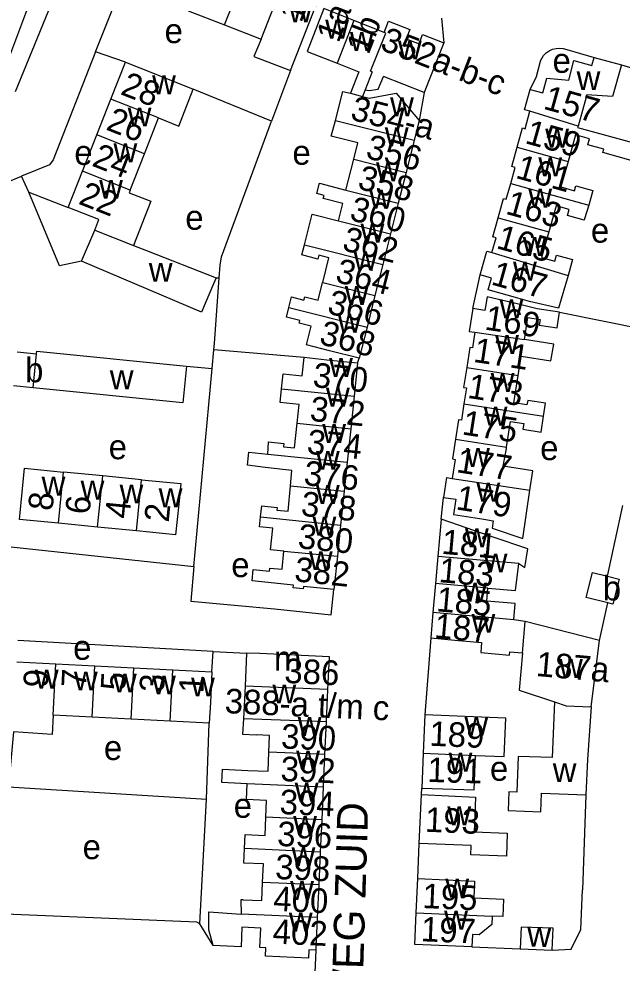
# Model space of a CAD drawing. Extents: x 159294 to 161936, y 384538 to 386517.
# Drawn here: x 161595.4 to 161693.5, y 384947.5 to 385101 of the extents above; entities that cross this region are included whole.
import ezdxf

# ---------------------------------------------------------------- set-up
doc = ezdxf.new("R2010")
doc.units = 0
for name, color, linetype in [('BLT_Basislijn', 7, 'Continuous'), ('BLT_Bebouwing', 7, 'Continuous'), ('BLT_Centroide', 7, 'Continuous'), ('BLT_Huisnummer', 7, 'Continuous'), ('BLT_Huisnummer_ tussenligend', 7, 'Continuous'), ('BLT_Huisnummer_reeks', 7, 'Continuous'), ('BLT_Onderverdeling_panden', 7, 'Continuous'), ('BLT_Straatnaam', 7, 'Continuous')]:
    doc.layers.add(name, color=color, linetype=linetype)

msp = doc.modelspace()

# ---------------------------------------------------------------- linework, layer by layer
at = {"layer": 'BLT_Basislijn'}
for p, q in [((161606.54, 385128.83), (161593.03, 385092.78)), ((161609.02, 385124.01), (161594.73, 385089.12)), ((161664.09, 385101.11), (161664.48, 385097.1)), ((161612.68, 385093.93), (161607.82, 385095.65)), ((161693.35, 385093.5), (161707.16, 385089.51)), ((161639.51, 385092.59), (161636.46, 385084.36)), ((161636.46, 385084.36), (161623.72, 385089.58)), ((161661.29, 385089.03), (161660.46, 385084.47)), ((161590.79, 385073.39), (161595.8, 385075.4)), ((161596.95, 385072.83), (161595.8, 385075.4)), ((161596.95, 385072.83), (161603.38, 385070.32)), ((161627.43, 385058.91), (161627.95, 385058.9)), ((161669.17, 385053.88), (161670.37, 385059.37)), ((161683.27, 385053.29), (161699.35, 385050.07)), ((161626.78, 385044.14), (161627.06, 385047.21)), ((161641.75, 385045.92), (161627.06, 385047.21)), ((161650.43, 385045.01), (161650.69, 385045.82)), ((161622.62, 385044.55), (161626.78, 385044.14)), ((161623.83, 385011.97), (161626.78, 385044.14)), ((161664.03, 385019.63), (161664.4, 385023.2)), ((161691.08, 385010.39), (161693.57, 385021.89)), ((161689.79, 384999.91), (161691.14, 385006.05)), ((161626.93, 384998.15), (161595.16, 384999.94)), ((161662.35, 385000.35), (161661.37, 384987.85)), ((161626.74, 384994.85), (161626.93, 384998.15)), ((161626.93, 384998.15), (161632.38, 384997.89)), ((161625.84, 384974.15), (161626.32, 384986.49)), ((161660.82, 384974.88), (161660.86, 384975.91)), ((161687.56, 384974.83), (161687.04, 384959.42)), ((161624.8, 384953.86), (161625.84, 384974.15)), ((161660.22, 384961.21), (161660.48, 384966.95)), ((161686.77, 384952.95), (161687.04, 384959.42)), ((161669.03, 384950.12), (161676.9, 384949.79))]:
    msp.add_line(p, q, dxfattribs=at)
for points in [[(161607.82, 385095.65), (161617.01, 385118.7), (161617.59, 385119.41)], [(161678.49, 385089.53), (161679.54, 385091.65), (161680.16, 385094.12), (161680.23, 385094.3), (161680.7, 385095.05), (161681.12, 385095.47), (161681.6, 385095.8), (161682.14, 385096.05), (161682.71, 385096.19), (161683.3, 385096.23), (161683.88, 385096.17), (161684.45, 385096), (161688.92, 385094.72)], [(161607.82, 385095.65), (161600.94, 385078.09), (161600.35, 385077.24), (161595.8, 385075.4)], [(161627.95, 385058.9), (161628.11, 385060.95), (161628.32, 385062.32), (161636.46, 385084.36)], [(161605.53, 385061.58), (161601.94, 385060.86), (161596.95, 385072.83)], [(161627.06, 385047.21), (161627.15, 385048.23), (161627.95, 385058.9)], [(161542.07, 385001.83), (161587.96, 385015.81), (161623.83, 385011.97)], [(161623.83, 385011.97), (161623.33, 385006.35), (161636.91, 385005.08), (161646.16, 385004.13), (161646.59, 385008.21)], [(161594.48, 384985.06), (161593.64, 384976.14), (161625.84, 384974.15)], [(161624.8, 384953.86), (161624.29, 384954.15), (161582.79, 384955.87)], [(161626.97, 384950.35), (161624.8, 384953.86)], [(161682.1, 384949.57), (161685.18, 384949.74), (161686.77, 384952.95)], [(161624.27, 384897.55), (161625.92, 384936.78), (161643.13, 384936.33), (161643.7, 384949.6)]]:
    msp.add_lwpolyline(points, dxfattribs=at)
at = {"layer": 'BLT_Bebouwing'}
for p, q in [((161622.88, 385102.32), (161628.82, 385100.01)), ((161639.51, 385092.59), (161643.64, 385103.13)), ((161654.75, 385098.8), (161649.84, 385100.73)), ((161628.82, 385100.01), (161634.76, 385097.71)), ((161664.48, 385097.1), (161661.29, 385089.03)), ((161610.32, 385087.95), (161612.68, 385093.93)), ((161661.29, 385089.03), (161654.65, 385091.65)), ((161651.66, 385089.46), (161651.25, 385088.39)), ((161677.57, 385086.22), (161678.49, 385089.53)), ((161608.03, 385082.12), (161610.32, 385087.95)), ((161678.47, 385085.97), (161677.57, 385086.22)), ((161615.77, 385079.07), (161618.07, 385084.9)), ((161660.46, 385084.47), (161659.65, 385081.27)), ((161605.7, 385076.22), (161608.03, 385082.12)), ((161659.65, 385081.27), (161658.33, 385076.04)), ((161613.45, 385073.17), (161615.77, 385079.07)), ((161603.38, 385070.32), (161605.7, 385076.22)), ((161658.33, 385076.04), (161657.06, 385071.02)), ((161657.06, 385071.02), (161655.8, 385066.04)), ((161643.04, 385069.26), (161647.31, 385068.18)), ((161605.53, 385061.58), (161607.68, 385066.64)), ((161655.8, 385066.04), (161654.54, 385061.05)), ((161654.54, 385061.05), (161653.27, 385056.01)), ((161653.27, 385056.01), (161651.97, 385050.87)), ((161651.97, 385050.87), (161650.69, 385045.82)), ((161595.05, 385046.85), (161598.22, 385046.53)), ((161650.43, 385045.01), (161649.87, 385039.65)), ((161597.67, 385041), (161594.5, 385041.31)), ((161649.87, 385039.65), (161649.32, 385034.33)), ((161649.32, 385034.33), (161648.75, 385028.9)), ((161648.75, 385028.9), (161648.26, 385024.19)), ((161608.98, 385026.68), (161602.63, 385027.31)), ((161615.32, 385026.05), (161608.98, 385026.68)), ((161664.9, 385026.43), (161664.4, 385023.2)), ((161664.9, 385026.43), (161665.83, 385026.28)), ((161648.26, 385024.19), (161647.68, 385018.68)), ((161608.15, 385018.37), (161601.81, 385019)), ((161664.03, 385019.63), (161663.5, 385013.6)), ((161614.5, 385017.74), (161608.15, 385018.37)), ((161647.68, 385018.68), (161647.16, 385013.63)), ((161647.16, 385013.63), (161646.59, 385008.21)), ((161663.5, 385013.6), (161663.11, 385009.18)), ((161687.64, 385006.94), (161688.67, 385011)), ((161663.11, 385009.18), (161662.69, 385004.46)), ((161691.14, 385006.05), (161687.64, 385006.94)), ((161662.69, 385004.46), (161662.35, 385000.35)), ((161677.68, 385003.03), (161675.84, 385003.3)), ((161689.79, 384999.91), (161677.68, 385003.03)), ((161688.4, 384989.13), (161689.79, 384999.91)), ((161632.38, 384997.89), (161632.14, 384992.48)), ((161634.52, 384997.8), (161632.38, 384997.89)), ((161677.24, 384997.93), (161676.7, 384991.83)), ((161595, 384996.48), (161601.35, 384996.15)), ((161601.35, 384996.15), (161607.7, 384995.83)), ((161607.7, 384995.83), (161614.05, 384995.5)), ((161614.05, 384995.5), (161620.4, 384995.18)), ((161620.4, 384995.18), (161626.74, 384994.85)), ((161632.14, 384992.48), (161631.9, 384987.21)), ((161645.37, 384986.69), (161645.61, 384991.99)), ((161676.7, 384991.83), (161682.44, 384989.96)), ((161607.27, 384987.47), (161600.92, 384987.79)), ((161613.62, 384987.14), (161607.27, 384987.47)), ((161619.97, 384986.82), (161613.62, 384987.14)), ((161626.32, 384986.49), (161619.97, 384986.82)), ((161661.37, 384987.85), (161661.1, 384981.62)), ((161645.13, 384981.39), (161645.37, 384986.69)), ((161644.9, 384976.09), (161645.13, 384981.39)), ((161661.1, 384981.62), (161660.86, 384975.91)), ((161644.66, 384970.8), (161644.9, 384976.09)), ((161660.48, 384966.95), (161660.82, 384974.88)), ((161644.42, 384965.5), (161644.66, 384970.8)), ((161644.18, 384960.2), (161644.42, 384965.5)), ((161659.99, 384955.66), (161660.22, 384961.21)), ((161643.94, 384954.9), (161644.18, 384960.2)), ((161643.7, 384949.6), (161643.94, 384954.9))]:
    msp.add_line(p, q, dxfattribs=at)
for points in [[(161649.84, 385100.73), (161644.94, 385102.67), (161642.24, 385095.7), (161647.1, 385093.79)], [(161654.75, 385098.8), (161655.48, 385100.63), (161658.95, 385099.27), (161658.35, 385097.75), (161660.44, 385096.93), (161661.01, 385098.46), (161664.48, 385097.1)], [(161634.76, 385097.71), (161633.58, 385094.89), (161639.51, 385092.59)], [(161678.49, 385089.53), (161680.56, 385088.95), (161681.22, 385091.34), (161684.77, 385091.03), (161685.63, 385094.2), (161688.56, 385093.4), (161688.92, 385094.72)], [(161688.92, 385094.72), (161693.35, 385093.5)], [(161612.68, 385093.93), (161617.33, 385092.1), (161623.72, 385089.58)], [(161647.1, 385093.79), (161650.65, 385092.4), (161649.26, 385088.89)], [(161693.35, 385093.5), (161691.92, 385088.38), (161687.7, 385088.64), (161686.29, 385083.57)], [(161651.66, 385089.46), (161652.34, 385089.35), (161653.8, 385089.58), (161654.65, 385091.65)], [(161618.07, 385084.9), (161621.35, 385083.56), (161623.72, 385089.58)], [(161646.82, 385084.49), (161648.03, 385089.21), (161649.26, 385088.89)], [(161651.25, 385088.39), (161652.34, 385088.11), (161656.69, 385088.93), (161660.46, 385084.47)], [(161676.37, 385080.13), (161677.24, 385083.26), (161677.68, 385083.14), (161678.47, 385085.97)], [(161649.81, 385078.19), (161650.5, 385080.82), (161646.15, 385081.92), (161646.82, 385084.49)], [(161686.29, 385083.57), (161686.23, 385083.35), (161697.56, 385080.22)], [(161697.43, 385077.26), (161690.3, 385079.25), (161690.46, 385079.8), (161687.86, 385080.53), (161688.13, 385081.51), (161685.89, 385082.13), (161684.68, 385077.81)], [(161675.34, 385074.25), (161676.06, 385076.84), (161675.5, 385076.99), (161676.37, 385080.13)], [(161648.54, 385073.17), (161649.81, 385078.19)], [(161684.68, 385077.81), (161683.52, 385073.66), (161685.69, 385073.05), (161685.91, 385073.86), (161688.7, 385073.08), (161688.04, 385070.71)], [(161647.31, 385068.18), (161648.02, 385070.98), (161644.86, 385071.78), (161644.99, 385072.28), (161643.81, 385072.58), (161644.23, 385074.26), (161648.54, 385073.17)], [(161673.31, 385068.67), (161674.18, 385071.78), (161674.62, 385071.66), (161675.34, 385074.25)], [(161613.45, 385073.17), (161613.28, 385072.73), (161616.8, 385071.35), (161613.97, 385064.16)], [(161607.68, 385066.64), (161608.35, 385068.36), (161603.38, 385070.32)], [(161688.04, 385070.71), (161687.36, 385068.46), (161687.3, 385068.27), (161684.57, 385069.03), (161684.85, 385070.02), (161682.71, 385070.61), (161681.53, 385066.38)], [(161641.78, 385064.27), (161643.04, 385069.26)], [(161672.29, 385063), (161672.96, 385065.42), (161672.44, 385065.56), (161673.31, 385068.67)], [(161681.53, 385066.38), (161680.36, 385062.18), (161682.52, 385061.58), (161682.8, 385062.6), (161685.38, 385061.88), (161684.68, 385059.25)], [(161613.97, 385064.16), (161616.13, 385063.31), (161627.43, 385058.91)], [(161644.76, 385058.16), (161645.77, 385062.16), (161644.14, 385062.57), (161643.99, 385061.94), (161641.36, 385062.61), (161641.78, 385064.27)], [(161670.37, 385059.37), (161671.45, 385063.23), (161672.29, 385063)], [(161627.43, 385058.91), (161626.99, 385057.89), (161625.04, 385053.29), (161605.53, 385061.58)], [(161684.68, 385059.25), (161683.14, 385053.98), (161678.42, 385055.07), (161676.52, 385055.6), (161671.7, 385056.94), (161672.24, 385058.86), (161670.37, 385059.37)], [(161639.25, 385054.09), (161639.68, 385055.79), (161641.72, 385055.27), (161641.86, 385055.81), (161644.02, 385055.26), (161644.75, 385058.16)], [(161683.27, 385053.29), (161679.67, 385053.85), (161676.37, 385054.65), (161671.51, 385055.82), (161671.16, 385053.57), (161669.17, 385053.88)], [(161650.69, 385045.82), (161645.85, 385047.05), (161642.15, 385047.98), (161642.91, 385051.02), (161640.96, 385051.51), (161641.07, 385051.95), (161638.85, 385052.52), (161639.25, 385054.09)], [(161669.17, 385053.88), (161668.6, 385050.19), (161669.52, 385050.05)], [(161677.56, 385048.84), (161678.11, 385052.42), (161680.12, 385052.11), (161679.98, 385051.19), (161682.88, 385050.74), (161683.27, 385053.29)], [(161669.52, 385050.05), (161669.12, 385047.49), (161668.7, 385047.55), (161668.19, 385044.32)], [(161676.55, 385043.02), (161677.03, 385046.14), (161681.88, 385045.39), (161682.34, 385048.1), (161677.56, 385048.84)], [(161598.22, 385046.53), (161598.26, 385046.96), (161622.62, 385044.55)], [(161638.07, 385040.86), (161638.35, 385043.3), (161641.44, 385042.98), (161641.75, 385045.92)], [(161650.43, 385045.01), (161645.46, 385045.53), (161641.75, 385045.92)], [(161622.62, 385044.55), (161622.03, 385038.58), (161597.67, 385041)], [(161668.19, 385044.32), (161667.69, 385041.08), (161668.15, 385041.01), (161667.74, 385038.38)], [(161680.68, 385036.38), (161681, 385038.51), (161678.11, 385038.96), (161677.99, 385038.23), (161675.86, 385038.56), (161676.55, 385043.02)], [(161640.62, 385035.24), (161640.94, 385038.28), (161637.82, 385038.61), (161638.07, 385040.86)], [(161667.74, 385038.38), (161667.33, 385035.75), (161666.84, 385035.83), (161666.35, 385032.64)], [(161674.67, 385031.35), (161675.32, 385035.55), (161677.46, 385035.22), (161677.32, 385034.28), (161680.28, 385033.82), (161680.68, 385036.38)], [(161635.82, 385030.25), (161635.96, 385032.22), (161638.44, 385031.96), (161638.38, 385031.42), (161640.2, 385031.23), (161640.62, 385035.24)], [(161666.35, 385032.64), (161665.85, 385029.45), (161666.31, 385029.38), (161665.83, 385026.28)], [(161678.47, 385024.35), (161678.95, 385027.54), (161674.11, 385028.29), (161674.64, 385031.13), (161674.67, 385031.35)], [(161639.51, 385025.1), (161639.77, 385027.56), (161635.42, 385028.08), (161632.52, 385028.43), (161632.75, 385030.55), (161635.82, 385030.25)], [(161601.81, 385019), (161595.46, 385019.62), (161595.95, 385024.6), (161596.28, 385027.93), (161602.63, 385027.31)], [(161615.32, 385026.05), (161621.67, 385025.43), (161621.34, 385022.09), (161620.85, 385017.12), (161614.5, 385017.74)], [(161634.66, 385020.04), (161634.86, 385021.82), (161637.34, 385021.56), (161637.3, 385021.13), (161639.16, 385020.94), (161639.51, 385025.1)], [(161664.4, 385023.2), (161666.41, 385022.89), (161666.03, 385020.41), (161670.97, 385019.64), (161672.48, 385019.41), (161672.3, 385018.22), (161677.3, 385016.51), (161678.47, 385024.35)], [(161638.46, 385014.43), (161636.27, 385014.65), (161636.63, 385018.18), (161634.47, 385018.41), (161634.66, 385020.04)], [(161676.66, 385012.44), (161677.62, 385011.79), (161678.12, 385014.83), (161672.32, 385016.81), (161664.03, 385019.63)], [(161646.59, 385008.21), (161641.65, 385008.73), (161641.61, 385008.32), (161639.98, 385008.49), (161640.03, 385008.92), (161633.29, 385009.62), (161633.48, 385011.5), (161636.12, 385011.22), (161636.17, 385011.71), (161638.15, 385011.51), (161638.46, 385014.43)], [(161671.64, 385008.43), (161676.12, 385008.04), (161676.66, 385012.44)], [(161688.67, 385011), (161691.08, 385010.39)], [(161691.08, 385010.39), (161692.99, 385009.91), (161691.96, 385005.84), (161691.14, 385006.05)], [(161675.84, 385003.3), (161676.07, 385005.92), (161671.45, 385006.32), (161671.64, 385008.43)], [(161662.35, 385000.35), (161666.27, 385000), (161670.61, 384999.62), (161670.46, 384997.96), (161675.14, 384997.54), (161675.19, 384998.11), (161677.24, 384997.93)], [(161645.61, 384991.99), (161645.85, 384997.29), (161634.52, 384997.8)], [(161626.74, 384994.85), (161626.49, 384989.86), (161626.32, 384986.49)], [(161682.44, 384989.96), (161682.09, 384980.91), (161676.54, 384981.07), (161676.32, 384975.29), (161675.04, 384975.33), (161674.92, 384972.3), (161680.24, 384972.09), (161680.36, 384975.13), (161687.56, 384974.83)], [(161688.4, 384989.13), (161687.82, 384980.61), (161687.56, 384974.83)], [(161600.92, 384987.79), (161600.74, 384984.67), (161594.48, 384985.06)], [(161631.9, 384987.21), (161631.73, 384984.71), (161633.93, 384984.61)], [(161674.53, 384987.29), (161661.37, 384987.85)], [(161669.64, 384981.25), (161674.26, 384981.05), (161674.53, 384987.29)], [(161636.01, 384981.8), (161636.13, 384984.51), (161633.93, 384984.61)], [(161632.49, 384976.65), (161628.38, 384976.83), (161628.48, 384979), (161632.59, 384978.82), (161635.87, 384978.67), (161636.01, 384981.8)], [(161660.86, 384975.91), (161669.39, 384975.65), (161669.64, 384981.25)], [(161635.52, 384971.21), (161635.64, 384973.93), (161632.38, 384974.07), (161632.49, 384976.65)], [(161660.82, 384974.88), (161669.61, 384974.46), (161669.42, 384968.83), (161674.79, 384968.61), (161674.63, 384964.85), (161668.85, 384965.1), (161668.91, 384966.59), (161660.48, 384966.95)], [(161632.03, 384966.1), (161632.13, 384968.38), (161635.39, 384968.23), (161635.52, 384971.21)], [(161634.98, 384960.61), (161635.12, 384963.61), (161631.92, 384963.75), (161632.03, 384966.1)], [(161660.22, 384961.21), (161669.44, 384960.82), (161669.32, 384958.11), (161674.17, 384957.9), (161674.05, 384955.06), (161672.33, 384955.13)], [(161631.82, 384957.78), (161634.85, 384957.64), (161634.98, 384960.61)], [(161631.82, 384957.78), (161631.47, 384957.79), (161631.49, 384955.46)], [(161626.97, 384950.35), (161626.26, 384952.88), (161626.22, 384955.8), (161631.49, 384955.46)], [(161669.03, 384950.12), (161659.77, 384950.52), (161659.99, 384955.66)], [(161672.33, 384955.13), (161672.27, 384953.77), (161670.2, 384952.07), (161669.12, 384952.11), (161669.03, 384950.12)], [(161634.56, 384950.01), (161634.7, 384953.16), (161631.59, 384953.3), (161631.48, 384950.15), (161626.97, 384950.35)], [(161682.25, 384953.14), (161677.05, 384953.33), (161676.9, 384949.79)], [(161682.1, 384949.57), (161682.25, 384953.14)], [(161643.7, 384949.6), (161642.53, 384949.65), (161642.46, 384948.27), (161635.45, 384948.6), (161635.52, 384949.97), (161634.56, 384950.01)], [(161676.9, 384949.79), (161682.1, 384949.57)]]:
    msp.add_lwpolyline(points, dxfattribs=at)
at = {"layer": 'BLT_Onderverdeling_panden'}
for p, q in [((161628.82, 385100.01), (161631.83, 385107.77)), ((161634.76, 385097.71), (161637.77, 385105.47)), ((161649.84, 385100.73), (161647.1, 385093.79)), ((161652.82, 385092.37), (161651.66, 385089.46)), ((161649.26, 385088.89), (161651.25, 385088.39)), ((161618.07, 385084.9), (161610.32, 385087.95)), ((161686.29, 385083.57), (161678.47, 385085.97)), ((161646.82, 385084.49), (161659.65, 385081.27)), ((161615.77, 385079.07), (161608.03, 385082.12)), ((161676.37, 385080.13), (161684.68, 385077.81)), ((161649.81, 385078.19), (161658.33, 385076.04)), ((161613.45, 385073.17), (161605.7, 385076.22)), ((161675.34, 385074.25), (161688.04, 385070.71)), ((161648.54, 385073.17), (161657.06, 385071.02)), ((161647.31, 385068.18), (161655.8, 385066.04)), ((161673.31, 385068.67), (161681.53, 385066.38)), ((161607.68, 385066.64), (161613.97, 385064.16)), ((161641.78, 385064.27), (161654.54, 385061.05)), ((161672.29, 385063), (161684.68, 385059.25)), ((161644.76, 385058.16), (161653.27, 385056.01)), ((161639.25, 385054.09), (161651.97, 385050.87)), ((161669.52, 385050.05), (161677.56, 385048.84)), ((161597.67, 385041), (161598.22, 385046.53)), ((161668.19, 385044.32), (161676.55, 385043.02)), ((161638.07, 385040.86), (161649.87, 385039.65)), ((161667.74, 385038.38), (161680.68, 385036.38)), ((161640.62, 385035.24), (161649.32, 385034.33)), ((161666.35, 385032.64), (161674.67, 385031.35)), ((161635.82, 385030.25), (161648.75, 385028.9)), ((161601.81, 385019), (161602.63, 385027.31)), ((161608.15, 385018.37), (161608.98, 385026.68)), ((161614.5, 385017.74), (161615.32, 385026.05)), ((161639.51, 385025.1), (161648.26, 385024.19)), ((161665.83, 385026.28), (161678.47, 385024.35)), ((161634.66, 385020.04), (161647.68, 385018.68)), ((161638.46, 385014.43), (161647.16, 385013.63)), ((161671.64, 385008.43), (161663.11, 385009.18)), ((161675.84, 385003.3), (161662.69, 385004.46)), ((161677.24, 384997.93), (161677.68, 385003.03)), ((161600.92, 384987.79), (161601.35, 384996.15)), ((161607.27, 384987.47), (161607.7, 384995.83)), ((161613.62, 384987.14), (161614.05, 384995.5)), ((161619.97, 384986.82), (161620.4, 384995.18)), ((161645.61, 384991.99), (161632.14, 384992.48)), ((161682.44, 384989.96), (161684.38, 384989.32)), ((161684.38, 384989.32), (161688.4, 384989.13)), ((161645.37, 384986.69), (161631.9, 384987.21)), ((161645.13, 384981.39), (161636.01, 384981.8)), ((161661.1, 384981.62), (161669.64, 384981.25)), ((161644.9, 384976.09), (161632.49, 384976.65)), ((161644.66, 384970.8), (161635.52, 384971.21)), ((161644.42, 384965.5), (161632.03, 384966.1)), ((161644.18, 384960.2), (161634.98, 384960.61)), ((161643.94, 384954.9), (161631.49, 384955.46)), ((161659.99, 384955.66), (161672.33, 384955.13))]:
    msp.add_line(p, q, dxfattribs=at)
for points in [[(161652.82, 385092.37), (161652.56, 385092.47), (161655.01, 385098.69), (161654.75, 385098.8)], [(161676.66, 385012.44), (161663.5, 385013.6)]]:
    msp.add_lwpolyline(points, dxfattribs=at)

# ---------------------------------------------------------------- texts
at = {"layer": 'BLT_Centroide'}
for s, p in [('w', (161639.23, 385100.44)), ('w', (161645.17, 385097.8)), ('e', (161619.05, 385097.05)), ('w', (161649.19, 385095.79)), ('w', (161657.01, 385094.4)), ('e', (161682.15, 385092.22)), ('w', (161617.02, 385088.75)), ('w', (161686.06, 385089.41)), ('w', (161655.73, 385085.16)), ('w', (161613.05, 385083.5)), ('w', (161654.87, 385080.28)), ('w', (161680.95, 385080.06)), ('e', (161604.37, 385077.25)), ('w', (161610.74, 385077.66)), ('e', (161639.84, 385077.28)), ('w', (161653.44, 385074.59)), ('w', (161679.84, 385075.41)), ('w', (161608.41, 385071.75)), ('w', (161652.33, 385070.16)), ('w', (161678.2, 385070.31)), ('e', (161622.42, 385066.71)), ('w', (161650.92, 385064.62)), ('e', (161688.39, 385064.61)), ('w', (161677.3, 385062.44)), ('w', (161649.78, 385060.12)), ('w', (161616.48, 385058.25)), ('w', (161675.72, 385058.44)), ('w', (161648.36, 385054.5)), ('w', (161673.52, 385052.31)), ('w', (161647.19, 385049.97)), ('w', (161672.81, 385046.53)), ('b', (161596.36, 385041.92)), ('w', (161645.81, 385042.78)), ('w', (161610.14, 385040.78)), ('w', (161672.09, 385040.34)), ('w', (161645.3, 385037.94)), ('w', (161670.95, 385034.88)), ('w', (161644.69, 385032.06)), ('e', (161609.96, 385029.4)), ('w', (161668.09, 385028.16)), ('e', (161680.13, 385029.26)), ('w', (161643.67, 385027.69)), ('w', (161599.05, 385023.47)), ('w', (161605.39, 385022.84)), ('w', (161611.73, 385022.22)), ('w', (161643.66, 385022.12)), ('w', (161669.77, 385022.5)), ('w', (161618.09, 385021.58)), ('w', (161643.11, 385017)), ('w', (161667.9, 385015.09)), ('w', (161642.53, 385011.38)), ('e', (161629.9, 385010.23)), ('w', (161670.95, 385011)), ('b', (161690.31, 385006.44)), ('w', (161667.62, 385006.25)), ('w', (161668.96, 385001.19)), ('e', (161604.18, 384996.79)), ('m', (161636.84, 384995.03)), ('w', (161683.21, 384993.83)), ('w', (161597.95, 384992.12)), ('w', (161604.31, 384991.81)), ('w', (161610.66, 384991.48)), ('w', (161617.02, 384991.16)), ('w', (161623.36, 384990.84)), ('w', (161636.59, 384989.69)), ('w', (161640.7, 384984.41)), ('w', (161667.82, 384984.44)), ('e', (161609.18, 384980.5)), ('w', (161640.45, 384978.94)), ('w', (161665.24, 384978.62)), ('e', (161671.97, 384977.13)), ('w', (161682.18, 384976.91)), ('w', (161640.22, 384973.72)), ('e', (161630.29, 384971.11)), ('w', (161665.03, 384969.88)), ('w', (161639.97, 384968.34)), ('e', (161605.72, 384964.38)), ('w', (161639.7, 384963.22)), ('w', (161639.47, 384957.75)), ('w', (161664.71, 384958.12)), ('w', (161639.26, 384952.62)), ('w', (161664.52, 384952.91))]:
    msp.add_text(s, height=4, dxfattribs=at).set_placement(p)
msp.add_text('w', height=4, rotation=359, dxfattribs=at).set_placement((161678.01, 384950.17))
at = {"layer": 'BLT_Huisnummer'}
for s, rotation, p in [('1', 68.7659, (161641.27, 385100.23)), ('1a', 68.7659, (161647.33, 385096.95)), ('1b', 68.7659, (161652.21, 385095.02)), ('352a-b-c', 338.7659, (161653.92, 385096.06)), ('28', 338.5026, (161611.7, 385088.79)), ('157', 344.4412, (161680.48, 385086.41)), ('161', 344.4412, (161675.98, 385075.16)), ('358', 345.8199, (161650.27, 385073.41)), ('22', 338.5001, (161604.88, 385070.97)), ('362', 345.8199, (161647.77, 385063.43)), ('167', 344.4412, (161671.98, 385057.85)), ('169', 351.4184, (161670.98, 385050.5)), ('368', 345.8199, (161644.04, 385048.17)), ('370', 354.0568, (161643.04, 385041.16)), ('173', 351.2033, (161668.18, 385039.39)), ('374', 354.0568, (161642.08, 385030.31)), ('8', 84.357, (161600.81, 385020.92)), ('378', 354.0568, (161641.12, 385020.23)), ('179', 351.1894, (161666.3, 385021.26)), ('2', 84.3533, (161619.71, 385019.05)), ('181', 354.9512, (161663.99, 385014.04)), ('382', 354.0568, (161640.06, 385009.57)), ('187', 354.9508, (161662.81, 385000.37)), ('187a', 354.9508, (161679.35, 384994.17)), ('386', 357.4236, (161638.47, 384993.04)), ('9', 87.0685, (161600.05, 384992.21)), ('5', 87.0685, (161612.64, 384991.74)), ('1', 87.0685, (161625.35, 384991.3)), ('189', 357.5236, (161662.06, 384982.83)), ('390', 357.4236, (161637.94, 384982.39)), ('191', 358.2352, (161661.75, 384976.95)), ('394', 357.4236, (161637.7, 384971.73)), ('193', 357.5677, (161661.34, 384968.85)), ('398', 357.4236, (161636.98, 384961.17)), ('195', 357.5582, (161660.93, 384956.44)), ('402', 357.4236, (161636.56, 384950.66)), ('197', 357.5582, (161660.68, 384951.04))]:
    msp.add_text(s, height=4, rotation=rotation, dxfattribs=at).set_placement(p)
at = {"layer": 'BLT_Huisnummer_ tussenligend'}
for s, rotation, p in [('26', 338.5001, (161609.35, 385083.04)), ('159', 344.4412, (161677.5, 385080.82)), ('356', 345.8199, (161651.6, 385078.4)), ('24', 338.5001, (161607.06, 385077.16)), ('163', 344.4412, (161674.35, 385069.34)), ('360', 345.8199, (161648.97, 385068.33)), ('165', 344.4412, (161672.84, 385063.74)), ('364', 345.8199, (161646.66, 385058.25)), ('366', 345.8199, (161645.33, 385053.16)), ('171', 351.4184, (161669.14, 385045.24)), ('372', 354.0568, (161642.56, 385035.67)), ('175', 351.2033, (161667.29, 385033.45)), ('177', 351.2033, (161666.37, 385027.31)), ('376', 354.0568, (161641.58, 385025.22)), ('6', 84.3533, (161606.84, 385020.33)), ('4', 84.3533, (161613.32, 385019.63)), ('380', 354.0568, (161640.61, 385014.95)), ('183', 354.9512, (161663.55, 385009.43)), ('185', 354.9512, (161663.15, 385004.69)), ('7', 87.0685, (161606.25, 384992.22)), ('3', 87.0685, (161618.94, 384991.45)), ('392', 357.4236, (161637.85, 384977.1)), ('396', 357.4236, (161637.3, 384966.54)), ('400', 357.4236, (161636.67, 384955.98))]:
    msp.add_text(s, height=4, rotation=rotation, dxfattribs=at).set_placement(p)
at = {"layer": 'BLT_Huisnummer_reeks'}
for s, rotation, p in [('354-a', 345.8199, (161649.1, 385084.65)), ('388-a t/m c', 357.4236, (161628.78, 384988.13))]:
    msp.add_text(s, height=4, rotation=rotation, dxfattribs=at).set_placement(p)
at = {"layer": 'BLT_Straatnaam'}
msp.add_text('ECKARTSEWEG ZUID', height=4.9999, rotation=88.2657, dxfattribs=at).set_placement((161650.08, 384904.13))

doc.saveas('drawing.dxf')
